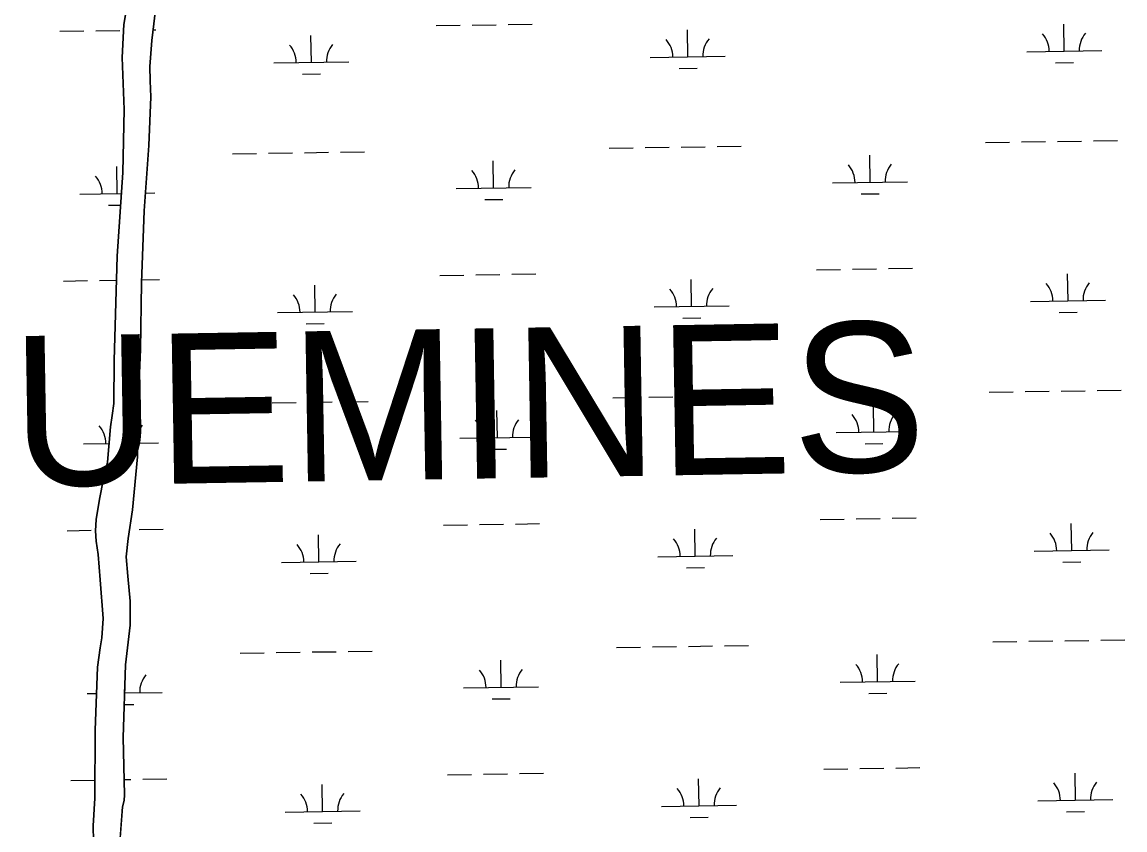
# Model space of a CAD drawing. Extents: x 3807117 to 3845308, y 337856 to 363736.
# Drawn here: x 3817792 to 3819262, y 343609 to 344686 of the extents above; entities that cross this region are included whole.
import ezdxf

# ---------------------------------------------------------------- set-up
doc = ezdxf.new("R2010")
doc.units = 0
for name, color, linetype in [('V-TOPO-GNAM-IDEN', 7, 'Continuous'), ('V-TOPO-SHOR', 7, 'Continuous'), ('V-WETL-SWMP', 7, 'Continuous')]:
    doc.layers.add(name, color=color, linetype=linetype)

msp = doc.modelspace()

# ---------------------------------------------------------------- linework, layer by layer
at = {"layer": 'V-TOPO-SHOR'}
for points in [[(3817887.3, 343594.4), (3817887, 343614.7), (3817889.2, 343651.8), (3817889.8, 343742.4), (3817892.8, 343826.2), (3817896.3, 343852.1), (3817898.5, 343865.4), (3817900.3, 343891.1), (3817896.2, 343942.6), (3817893.5, 343976.5), (3817890.9, 343994), (3817889.9, 344007.7), (3817890.8, 344022.9), (3817895.4, 344050), (3817900.7, 344077.3), (3817906, 344099.3), (3817908, 344120.3), (3817910.2, 344146.4), (3817912.5, 344161.6), (3817914.6, 344177.7), (3817915.1, 344234.7), (3817918.9, 344373.8), (3817926.4, 344485.1), (3817928.3, 344569.4), (3817925.7, 344638.7), (3817927.7, 344682.4), (3817933.2, 344713.7)], [(3817918.1, 343531), (3817925.9, 343640), (3817928.2, 343648.6), (3817928.6, 343656.1), (3817927, 343732.7), (3817929.9, 343829.3), (3817936.3, 343882.1), (3817936.4, 343914), (3817933.1, 343947.4), (3817931.1, 343973.3), (3817933.8, 343997.6), (3817939.3, 344035.9), (3817946.3, 344106.4), (3817946.2, 344154.7), (3817950.1, 344249.5), (3817951.4, 344338.4), (3817954.8, 344434.4), (3817961.1, 344521.2), (3817963.9, 344585.9), (3817962.9, 344607.6), (3817962.4, 344626.5), (3817965.1, 344661.3), (3817971.2, 344713.3)]]:
    msp.add_lwpolyline(points, dxfattribs=at)
at = {"layer": 'V-WETL-SWMP'}
for p, q in [((3817933.2, 344713.7), (3817927.7, 344682.4)), ((3817971.2, 344713.3), (3817965.1, 344661.2)), ((3817842.4, 344673.4), (3817874.4, 344673.8)), ((3817890.4, 344674.1), (3817922.4, 344674.6)), ((3817927.7, 344682.4), (3817925.7, 344638.7)), ((3817966.7, 344675.2), (3817970.4, 344675.3)), ((3818344.2, 344680.9), (3818376.2, 344681.4)), ((3818392.2, 344681.6), (3818424.2, 344682.1)), ((3818440.2, 344682.3), (3818472.2, 344682.8)), ((3818679.7, 344639.5), (3818679.2, 344675.5)), ((3819181.6, 344647), (3819181, 344683)), ((3817965.1, 344661.2), (3817962.4, 344626.5)), ((3818177.9, 344631.9), (3818177.3, 344667.9)), ((3819131.6, 344646.2), (3819231.6, 344647.7)), ((3817925.7, 344638.7), (3817928.3, 344569.4)), ((3818127.9, 344631.2), (3818227.9, 344632.7)), ((3818629.7, 344638.7), (3818729.7, 344640.2)), ((3819169.8, 344631.4), (3819193.8, 344631.7)), ((3817962.4, 344626.5), (3817962.9, 344607.6)), ((3818166.1, 344616.3), (3818190.1, 344616.7)), ((3818668, 344623.9), (3818692, 344624.2)), ((3817962.9, 344607.6), (3817963.9, 344585.9)), ((3817963.9, 344585.9), (3817961.1, 344521.2)), ((3817928.3, 344569.4), (3817926.4, 344485.1)), ((3819076.5, 344525.3), (3819108.5, 344525.8)), ((3819124.5, 344526), (3819156.5, 344526.5)), ((3819172.5, 344526.8), (3819204.5, 344527.2)), ((3819220.5, 344527.5), (3819252.5, 344528)), ((3817961.1, 344521.2), (3817954.8, 344434.4)), ((3818072.8, 344510.3), (3818104.8, 344510.8)), ((3818120.8, 344511), (3818152.8, 344511.5)), ((3818168.8, 344511.7), (3818200.8, 344512.2)), ((3818216.8, 344512.4), (3818248.8, 344512.9)), ((3818574.7, 344517.8), (3818606.7, 344518.3)), ((3818622.7, 344518.5), (3818654.7, 344519)), ((3818670.7, 344519.2), (3818702.7, 344519.7)), ((3818718.7, 344520), (3818750.7, 344520.4)), ((3818420.9, 344464.8), (3818420.3, 344500.8)), ((3818922.7, 344472.3), (3818922.2, 344508.3)), ((3817919, 344457.2), (3817918.5, 344493.2)), ((3817926.4, 344485.1), (3817918.9, 344373.8)), ((3818370.9, 344464), (3818470.9, 344465.5)), ((3818872.7, 344471.5), (3818972.7, 344473)), ((3817869, 344456.5), (3817924.5, 344457.3)), ((3817956.5, 344457.8), (3817969, 344458)), ((3818911, 344456.7), (3818935, 344457)), ((3817907.3, 344441.6), (3817923.5, 344441.9)), ((3818409.1, 344449.1), (3818433.1, 344449.5)), ((3817954.8, 344434.4), (3817951.4, 344338.4)), ((3817918.9, 344373.8), (3817915.1, 344234.7)), ((3818349.2, 344348.2), (3818381.2, 344348.7)), ((3818397.2, 344349), (3818429.2, 344349.4)), ((3818445.2, 344349.7), (3818477.2, 344350.2)), ((3818851.1, 344355.8), (3818883.1, 344356.2)), ((3818899.1, 344356.5), (3818931.1, 344357)), ((3818947.1, 344357.2), (3818979.1, 344357.7)), ((3819186.6, 344314.3), (3819186, 344350.3)), ((3817847.4, 344340.7), (3817879.4, 344341.2)), ((3817895.4, 344341.4), (3817918, 344341.8)), ((3817951.4, 344338.4), (3817950.1, 344249.5)), ((3817951.6, 344342.3), (3817975.3, 344342.6)), ((3818182.9, 344299.3), (3818182.3, 344335.3)), ((3818684.7, 344306.8), (3818684.2, 344342.8)), ((3818634.7, 344306.1), (3818734.7, 344307.6)), ((3819136.6, 344313.6), (3819236.6, 344315.1)), ((3818132.9, 344298.6), (3818232.9, 344300.1)), ((3818672.9, 344291.2), (3818696.9, 344291.6)), ((3819174.8, 344298.7), (3819198.8, 344299.1)), ((3818171.1, 344283.7), (3818195.1, 344284.1)), ((3817950.1, 344249.5), (3817946.2, 344154.7)), ((3817915.1, 344234.7), (3817914.6, 344177.7)), ((3818627.7, 344185.9), (3818659.7, 344186.4)), ((3818675.7, 344186.6), (3818707.7, 344187.1)), ((3818723.7, 344187.3), (3818755.7, 344187.8)), ((3819081.5, 344192.7), (3819113.5, 344193.2)), ((3819129.5, 344193.4), (3819161.5, 344193.9)), ((3819177.5, 344194.1), (3819209.5, 344194.6)), ((3819225.5, 344194.8), (3819257.5, 344195.3)), ((3817914.6, 344177.7), (3817912.5, 344161.6)), ((3818077.8, 344177.7), (3818109.8, 344178.1)), ((3818125.8, 344178.4), (3818157.8, 344178.8)), ((3818173.8, 344179.1), (3818205.8, 344179.6)), ((3818221.8, 344179.8), (3818253.8, 344180.3)), ((3818579.7, 344185.2), (3818611.7, 344185.6)), ((3818927.7, 344139.6), (3818927.2, 344175.6)), ((3817912.5, 344161.6), (3817910.2, 344146.4)), ((3818425.9, 344132.1), (3818425.3, 344168.1)), ((3817910.2, 344146.4), (3817908, 344120.3)), ((3817946.2, 344154.7), (3817946.3, 344106.4)), ((3818375.9, 344131.4), (3818475.9, 344132.9)), ((3818877.7, 344138.9), (3818977.7, 344140.4)), ((3817874, 344123.8), (3817908.4, 344124.4)), ((3817908, 344120.3), (3817906, 344099.3)), ((3817946.3, 344124.9), (3817974, 344125.3)), ((3818414.1, 344116.5), (3818438.1, 344116.9)), ((3818916, 344124), (3818939.9, 344124.4)), ((3817906, 344099.3), (3817900.7, 344077.3)), ((3817946.3, 344106.4), (3817939.3, 344035.9)), ((3817900.7, 344077.3), (3817895.4, 344050)), ((3817895.4, 344050), (3817890.8, 344022.9)), ((3817939.3, 344035.9), (3817933.8, 343997.6)), ((3818904, 344023.8), (3818936, 344024.3)), ((3818952, 344024.6), (3818984, 344025)), ((3817890.8, 344022.9), (3817889.9, 344007.7)), ((3817948.3, 344009.5), (3817980.3, 344010)), ((3818354.2, 344015.6), (3818386.2, 344016.1)), ((3818402.2, 344016.3), (3818434.2, 344016.8)), ((3818450.2, 344017), (3818482.2, 344017.5)), ((3818689.7, 343974.2), (3818689.2, 344010.2)), ((3818856, 344023.1), (3818888, 344023.6)), ((3819191.6, 343981.7), (3819191, 344017.7)), ((3817852.3, 344008.1), (3817884.3, 344008.6)), ((3817889.9, 344007.7), (3817890.9, 343994)), ((3817933.8, 343997.6), (3817931.1, 343973.3)), ((3818187.8, 343966.7), (3818187.3, 344002.7)), ((3817890.9, 343994), (3817893.5, 343976.5)), ((3819141.6, 343981), (3819241.5, 343982.5)), ((3817893.5, 343976.5), (3817896.2, 343942.6)), ((3817931.1, 343973.3), (3817933.1, 343947.4)), ((3818137.9, 343965.9), (3818237.8, 343967.4)), ((3818639.7, 343973.4), (3818739.7, 343974.9)), ((3819179.8, 343966.1), (3819203.8, 343966.5)), ((3818176.1, 343951.1), (3818200.1, 343951.4)), ((3818677.9, 343958.6), (3818701.9, 343958.9)), ((3817896.2, 343942.6), (3817900.3, 343891.1)), ((3817933.1, 343947.4), (3817936.4, 343914)), ((3817936.4, 343914), (3817936.3, 343882.1)), ((3817900.3, 343891.1), (3817898.5, 343865.4)), ((3817936.3, 343882.1), (3817929.9, 343829.3)), ((3817898.5, 343865.4), (3817896.3, 343852.1)), ((3819230.5, 343862.2), (3819262.5, 343862.7)), ((3817896.3, 343852.1), (3817892.8, 343826.2)), ((3818226.8, 343847.2), (3818258.8, 343847.7)), ((3818584.7, 343852.5), (3818616.7, 343853)), ((3818632.7, 343853.3), (3818664.7, 343853.7)), ((3818680.7, 343854), (3818712.7, 343854.5)), ((3818728.6, 343854.7), (3818760.6, 343855.2)), ((3819086.5, 343860.1), (3819118.5, 343860.5)), ((3819134.5, 343860.8), (3819166.5, 343861.2)), ((3819182.5, 343861.5), (3819214.5, 343862)), ((3818082.8, 343845), (3818114.8, 343845.5)), ((3818130.8, 343845.7), (3818162.8, 343846.2)), ((3818178.8, 343846.5), (3818210.8, 343846.9)), ((3818430.9, 343799.5), (3818430.3, 343835.5)), ((3818932.7, 343807), (3818932.2, 343843)), ((3817892.8, 343826.2), (3817889.8, 343742.4)), ((3817929.9, 343829.3), (3817927, 343732.7)), ((3818882.7, 343806.3), (3818982.7, 343807.7)), ((3817879, 343791.2), (3817891.6, 343791.4)), ((3817928.8, 343792), (3817979, 343792.7)), ((3817929, 343792), (3817928.9, 343796.5)), ((3818380.9, 343798.7), (3818480.8, 343800.2)), ((3818920.9, 343791.4), (3818944.9, 343791.7)), ((3817928.3, 343776.5), (3817941.2, 343776.7)), ((3818419.1, 343783.9), (3818443.1, 343784.2)), ((3817889.8, 343742.4), (3817889.2, 343651.8)), ((3817927, 343732.7), (3817928.6, 343656.1)), ((3818861, 343690.5), (3818893, 343691)), ((3818909, 343691.2), (3818941, 343691.7)), ((3818957, 343691.9), (3818989, 343692.4)), ((3817857.3, 343675.4), (3817889.3, 343675.9)), ((3817928.2, 343676.5), (3817937.3, 343676.6)), ((3817953.3, 343676.9), (3817985.3, 343677.4)), ((3818359.2, 343683), (3818391.2, 343683.4)), ((3818407.2, 343683.7), (3818439.2, 343684.2)), ((3818455.2, 343684.4), (3818487.2, 343684.9)), ((3818694.7, 343641.6), (3818694.1, 343677.5)), ((3819196.5, 343649.1), (3819196, 343685.1)), ((3818192.8, 343634), (3818192.3, 343670)), ((3817889.2, 343651.8), (3817887, 343614.7)), ((3817928.2, 343648.6), (3817925.9, 343640)), ((3817928.6, 343656.1), (3817928.2, 343648.6)), ((3818644.7, 343640.8), (3818744.7, 343642.3)), ((3819146.5, 343648.3), (3819246.5, 343649.8)), ((3817925.9, 343640), (3817918.1, 343531)), ((3818142.8, 343633.3), (3818242.8, 343634.8)), ((3819184.8, 343633.5), (3819208.8, 343633.8)), ((3817887, 343614.7), (3817887.3, 343594.4)), ((3818181.1, 343618.4), (3818205.1, 343618.8)), ((3818682.9, 343625.9), (3818706.9, 343626.3))]:
    msp.add_line(p, q, dxfattribs=at)
for centre, start, end in [((3819236.8, 344648.3), 140.0865, 181.6302), ((3818624.5, 344639.1), 0.0865, 41.6302), ((3818735, 344640.8), 140.0865, 181.6302), ((3819126.3, 344646.6), 0.0865, 41.6302), ((3818122.6, 344631.6), 0.0865, 41.6302), ((3818233.1, 344633.2), 140.0865, 181.6302), ((3818867.5, 344471.9), 0.0865, 41.6302), ((3818978, 344473.6), 140.0865, 181.6302), ((3817863.8, 344456.9), 0.0865, 41.6302), ((3818365.6, 344464.4), 0.0865, 41.6302), ((3818476.1, 344466.1), 140.0865, 181.6302), ((3819131.3, 344314), 0.0865, 41.6302), ((3819241.8, 344315.6), 140.0865, 181.6302), ((3818127.6, 344299), 0.0865, 41.6302), ((3818238.1, 344300.6), 140.0865, 181.6302), ((3818629.5, 344306.5), 0.0865, 41.6302), ((3818739.9, 344308.1), 140.0865, 181.6302), ((3818872.5, 344139.3), 0.0865, 41.6302), ((3818982.9, 344140.9), 140.0865, 181.6302), ((3817868.8, 344124.2), 0.0865, 41.6302), ((3817979.2, 344125.9), 140.0865, 159.5579), ((3818370.6, 344131.8), 0.0865, 41.6302), ((3818481.1, 344133.4), 140.0865, 181.6302), ((3818634.5, 343973.8), 0.0865, 41.6302), ((3818744.9, 343975.5), 140.0865, 181.6302), ((3819136.3, 343981.4), 0.0865, 41.6302), ((3819246.8, 343983), 140.0865, 181.6302), ((3818132.6, 343966.3), 0.0865, 41.6302), ((3818243.1, 343968), 140.0865, 181.6302), ((3818375.6, 343799.1), 0.0865, 41.6302), ((3818486.1, 343800.8), 140.0865, 181.6302), ((3818877.5, 343806.6), 0.0865, 41.6302), ((3818987.9, 343808.3), 140.0865, 181.6302), ((3817984.2, 343793.3), 140.0865, 181.6302), ((3819141.3, 343648.7), 0.0865, 41.6302), ((3819251.8, 343650.4), 140.0865, 181.6302), ((3818137.6, 343633.7), 0.0865, 41.6302), ((3818248.1, 343635.3), 140.0865, 181.6302), ((3818639.4, 343641.2), 0.0865, 41.6302), ((3818749.9, 343642.9), 140.0865, 181.6302)]:
    msp.add_arc(centre, 35.2, start, end, dxfattribs=at)

# ---------------------------------------------------------------- texts
at = {"layer": 'V-TOPO-GNAM-IDEN'}
msp.add_text('PLAQUEMINES', height=200, rotation=0.9613, dxfattribs=at).set_placement((3817066.5, 344055.1))

doc.saveas('drawing.dxf')
